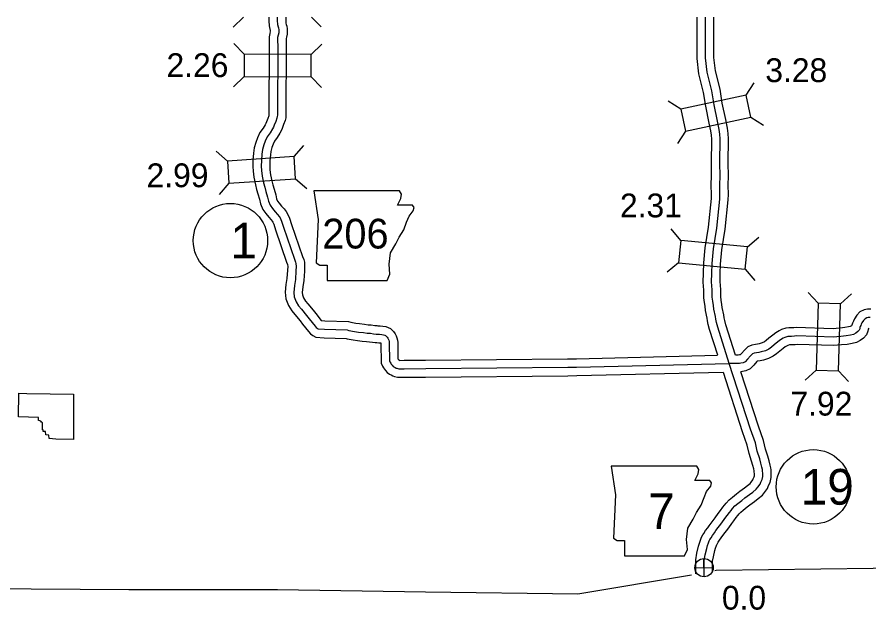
# Model space of a CAD drawing. Extents: x -83719 to 153526, y -11835 to 11446.
# Drawn here: x 11543 to 12047, y -946 to -596 of the extents above; entities that cross this region are included whole.
import ezdxf

# ---------------------------------------------------------------- set-up
doc = ezdxf.new("R2010")
doc.units = 0
for name, color, linetype in [('Level 10', 7, 'Continuous'), ('Level 11', 7, 'Continuous'), ('Level 2', 7, 'Continuous'), ('Level 20', 7, 'Continuous'), ('Level 21', 7, 'Continuous'), ('Level 25', 7, 'Continuous'), ('Level 26', 7, 'Continuous'), ('Level 27', 7, 'Continuous'), ('Level 57', 7, 'Continuous'), ('Level 58', 7, 'Continuous'), ('Level 59', 7, 'Continuous')]:
    doc.layers.add(name, color=color, linetype=linetype)

msp = doc.modelspace()

# ---------------------------------------------------------------- linework, layer by layer
at = {"layer": 'Level 10'}
for points in [[(11957.73, -795.59), (11952.9, -780.48), (11952.14, -777.47), (11951.68, -775.31), (11951.45, -773.71), (11950.43, -769.22), (11950.17, -766.77), (11949.91, -764.45), (11949.5, -761.84), (11949.46, -758.35), (11949.46, -757.2), (11949.06, -752.4), (11949.19, -747.11), (11949.43, -741.13), (11950.28, -732.15), (11952.15, -719.91), (11953.94, -703.04), (11954, -700.65), (11953.89, -695.12), (11954.09, -689.44), (11953.95, -682.19), (11954.14, -667.91), (11953.96, -665.51), (11953.67, -663.05), (11952.71, -658.34), (11950.58, -648.46), (11949.29, -640.37), (11946.49, -629.19), (11945.44, -620.13), (11945.47, -595.64)], [(11968.24, -795.64), (11962.52, -777.73), (11961.88, -775.21), (11961.53, -773.56), (11961.29, -771.89), (11960.31, -767.57), (11960.11, -765.69), (11959.83, -763.13), (11959.5, -761.01), (11959.46, -758.29), (11959.46, -756.77), (11959.07, -752.1), (11959.19, -747.44), (11959.41, -741.81), (11960.21, -733.37), (11962.07, -721.19), (11963.93, -703.69), (11964, -700.67), (11963.89, -695.19), (11964.09, -689.52), (11963.95, -682.16), (11964.15, -667.61), (11963.92, -664.54), (11963.55, -661.46), (11962.5, -656.29), (11960.41, -646.62), (11959.09, -638.36), (11956.35, -627.4), (11955.44, -619.57), (11955.47, -595.64)], [(11719.85, -771.1), (11723.09, -775.18), (11725.25, -775.33), (11739.11, -775.8), (11740.54, -776.15), (11743.59, -776.75), (11745.72, -777.03), (11748.62, -777.39), (11750.76, -777.67), (11752.6, -777.74), (11754.71, -778.05), (11755.98, -778.21), (11756.59, -778.25), (11757.96, -778.34), (11759.48, -778.47), (11761.3, -778.74), (11762.69, -779.3), (11763.97, -779.96), (11765.88, -781.69), (11766.82, -783.12), (11767.43, -784.25), (11767.87, -785.43), (11768.22, -786.89), (11768.29, -788.22), (11768.39, -797.8), (11768.6, -798.11), (11768.71, -798.26), (11769.45, -798.7), (11769.57, -798.73), (11772.18, -798.72), (11784.84, -798.6)], [(12048.23, -768.38), (12046.28, -768.5), (12044.34, -768.79), (12041.84, -770.09), (12039.94, -772.06), (12038.62, -774.17), (12038.07, -775.46)], [(12038.19, -775.19), (12037.86, -775.86), (12037.43, -776.73), (12036.98, -777.98), (12036.94, -778.28), (12036.83, -778.36), (12036.17, -778.7), (12035.11, -778.98), (12032.92, -779.38), (12030.15, -779.68), (12027.89, -779.82), (12025.98, -780), (12004.18, -779.31), (12002.74, -779.5), (12001.23, -779.55), (11999.75, -779.55), (11998.05, -779.79), (11995.5, -780.56), (11994.12, -781.25), (11992.18, -782.37), (11990.26, -783.8), (11987.98, -785.7), (11986.45, -787), (11985.41, -787.72), (11984.09, -788.37), (11982.14, -788.96), (11981.28, -789.19), (11980, -789.28), (11977.84, -789.7), (11975.46, -790.69), (11973.54, -792.66), (11971.71, -794.7), (11971.04, -795.39), (11970.6, -795.46), (11969.73, -795.62), (11969.52, -795.65), (11968.29, -795.62)], [(11712.02, -777.33), (11715.48, -781.68), (11716.7, -783.14), (11718.08, -784.07), (11719.9, -784.99), (11724.75, -785.32), (11737.74, -785.76), (11738.38, -785.91), (11741.96, -786.62), (11744.45, -786.95), (11747.36, -787.31), (11749.91, -787.64), (11751.67, -787.71), (11753.37, -787.96), (11754.99, -788.16), (11755.91, -788.23), (11757.21, -788.31), (11758.29, -788.4), (11758.3, -788.55), (11758.42, -800.41), (11759.33, -802.18), (11759.96, -803.18), (11760.47, -803.94), (11761.09, -804.74), (11762.13, -805.92), (11763.38, -806.92), (11764.46, -807.37), (11765.41, -807.94), (11766.48, -808.25), (11768.18, -808.74), (11772.25, -808.72), (11784.84, -808.6)], [(12047.14, -779.65), (12046.81, -780.32), (12046.74, -780.46), (12046.61, -781.41), (12045.78, -783.56), (12044.06, -785.52), (12041.98, -786.96), (12039.77, -788.09), (12037.3, -788.75), (12034.36, -789.28), (12030.99, -789.65), (12028.65, -789.79), (12026.29, -790.01), (12004.68, -789.33), (12003.58, -789.47), (12001.42, -789.55), (12000.44, -789.55), (12000.2, -789.59), (11999.22, -789.88), (11998.86, -790.06), (11997.68, -790.74), (11996.46, -791.66), (11994.41, -793.36), (11992.54, -794.94), (11990.51, -796.35), (11987.77, -797.7), (11984.85, -798.58), (11982.91, -799.09), (11981.32, -799.21), (11981.08, -799.25), (11980.85, -799.49), (11979.01, -801.53), (11976.89, -803.71), (11974.41, -804.95), (11972.33, -805.31), (11971.33, -805.49)], [(11944.8, -925.09), (11944.78, -924.92), (11944.7, -923.63), (11944.66, -916.7), (11945.33, -912.84), (11946.35, -908.76), (11946.83, -906.94), (11947.45, -905.07), (11948.08, -903.25), (11948.9, -902.04), (11949.47, -901.12), (11950.45, -899.43), (11951.76, -897.79), (11952.59, -896.58), (11956.12, -891.9), (11957.94, -889.34), (11959.26, -887.56), (11960.76, -885.62), (11961.7, -884.41), (11962.64, -883.2), (11964.46, -881.16), (11966.49, -879.6), (11968.85, -877.64), (11970.83, -876.15), (11973.55, -874.16), (11975.37, -872.76), (11976.85, -871.51), (11977.44, -870.74), (11978.4, -869.48), (11978.66, -868.84), (11979.24, -867.61), (11979.4, -866.96), (11979.38, -866.06), (11979.29, -864.46), (11979.25, -864.14), (11979, -862.99), (11978.44, -860.85), (11977.75, -858.39), (11976.27, -853.86), (11975.15, -848.9), (11972.29, -840.97), (11961.02, -805.88)], [(11954.71, -923.5), (11954.7, -923.28), (11954.67, -917.53), (11955.12, -914.91), (11956.03, -911.25), (11956.42, -909.8), (11956.93, -908.27), (11957.1, -907.76), (11957.28, -907.5), (11958.04, -906.28), (11958.73, -905.09), (11959.81, -903.74), (11960.72, -902.41), (11964.18, -897.81), (11966.03, -895.23), (11967.24, -893.6), (11968.67, -891.74), (11969.6, -890.55), (11970.32, -889.61), (11971.3, -888.52), (11972.74, -887.41), (11975.05, -885.49), (11976.79, -884.18), (11979.54, -882.16), (11981.65, -880.55), (11984.11, -878.46), (11985.38, -876.83), (11987.16, -874.49), (11987.82, -872.86), (11988.72, -870.95), (11989.42, -868.06), (11989.37, -865.69), (11989.25, -863.49), (11989.1, -862.41), (11988.74, -860.69), (11988.09, -858.23), (11987.32, -855.48), (11985.92, -851.2), (11984.77, -846.09), (11981.76, -837.74), (11971.43, -805.6)]]:
    msp.add_lwpolyline(points, dxfattribs=at)
at = {"layer": 'Level 11'}
for points in [[(11692.02, -595.64), (11692.03, -597.83), (11692.2, -600.93), (11692.72, -602.75), (11692.82, -603.13), (11692.92, -603.7), (11692.93, -604.05), (11692.92, -604.2), (11692.65, -605.42), (11692.27, -607.25), (11692.21, -609.48), (11692.33, -613), (11692.08, -652.28), (11692.1, -653.6), (11692.09, -653.85), (11692.05, -654.01), (11691.46, -655.68), (11690.63, -657.65), (11690.24, -658.59), (11689.84, -659.32), (11688.62, -661.33), (11686.76, -663.98), (11685.26, -667.17), (11684.36, -669.79), (11683.43, -673), (11682.99, -676.09), (11682.62, -680.27), (11682.56, -684.04), (11682.74, -686.78), (11683.09, -690.45), (11684.07, -694.97), (11684.81, -697.66), (11685.55, -700.22), (11686.43, -703.37), (11687.1, -706.2), (11688.44, -709.41), (11690.23, -711.94), (11692.05, -714.12), (11693.41, -715.57), (11694.04, -716.42), (11694.36, -716.9), (11694.91, -718.11), (11695.9, -721.45), (11702.59, -740.65), (11703.09, -741.96), (11703.12, -742.11), (11703.2, -743.2), (11703.08, -745.43)], [(11702.02, -595.64), (11702.02, -597.53), (11702.12, -599.24), (11702.36, -600.08), (11702.61, -601.03), (11702.88, -602.65), (11702.96, -604.38), (11702.8, -605.83), (11702.43, -607.49), (11702.25, -608.4), (11702.22, -609.45), (11702.33, -612.87), (11702.08, -652.25), (11702.11, -653.87), (11702.01, -655.29), (11701.67, -656.8), (11700.78, -659.29), (11699.86, -661.49), (11699.28, -662.9), (11698.51, -664.32), (11696.99, -666.81), (11695.44, -669.02), (11694.54, -670.94), (11693.89, -672.81), (11693.23, -675.1), (11692.93, -677.23), (11692.61, -680.8), (11692.56, -683.78), (11692.71, -685.97), (11692.99, -688.91), (11693.78, -692.57), (11694.44, -694.94), (11695.17, -697.5), (11696.11, -700.87), (11696.65, -703.1), (11697.24, -704.54), (11698.17, -705.84), (11699.54, -707.49), (11701.09, -709.14), (11702.23, -710.67), (11703.14, -712.04), (11704.31, -714.61), (11705.42, -718.39), (11711.98, -737.21), (11712.72, -739.15), (11713.05, -740.74), (11713.22, -743.11), (11713.07, -745.96)], [(11703.09, -745.38), (11702.78, -750.38), (11702.17, -753.82), (11701.73, -758.45), (11702.03, -762.37), (11703.73, -766.38), (11705.59, -769.41), (11707.41, -771.71), (11710.5, -775.41), (11712.02, -777.33)], [(11713.07, -746.01), (11712.72, -751.57), (11712.09, -755.16), (11711.76, -758.55), (11711.87, -759.97), (11712.65, -761.79), (11713.8, -763.67), (11715.17, -765.4), (11718.25, -769.09), (11719.85, -771.1)], [(11868.85, -797.81), (11874.07, -797.76), (11957.66, -795.72)], [(11784.84, -798.6), (11868.85, -797.81)], [(11868.95, -807.8), (11874.24, -807.75), (11960.84, -805.65)], [(11784.84, -808.6), (11868.95, -807.8)]]:
    msp.add_lwpolyline(points, dxfattribs=at)
at = {"layer": 'Level 2'}
for points in [[(12563.68, -931.19), (12484.73, -932.05), (12396.27, -933.3), (12310.31, -935.55), (12222.39, -933.54), (12138.32, -920.94), (12049.66, -921.79), (11956.84, -923.15), (11956.01, -923.31)], [(11942.26, -925.81), (11874.84, -937.09), (11784.76, -935.96), (11697.21, -934.5), (11609.21, -934.45), (11522.37, -933.94), (11434.24, -933.89), (11346.91, -933.73), (11333.82, -933.61)]]:
    msp.add_lwpolyline(points, dxfattribs=at)
at = {"layer": 'Level 20'}
for p, q in [((11676.99, -595.64), (11671.02, -601.66)), ((11717.2, -595.64), (11723.06, -601.46)), ((11677.5, -617.56), (11671.32, -611.3)), ((11717.1, -617.81), (11723.36, -611.62)), ((11677.42, -630.76), (11671.16, -636.94)), ((11717.02, -631.01), (11723.2, -637.27)), ((11974.53, -641.87), (11979.3, -634.48)), ((11935.82, -650.22), (11928.42, -645.45)), ((11977.31, -654.78), (11984.7, -659.55)), ((11938.6, -663.12), (11933.83, -670.51)), ((11667.51, -680.83), (11660.88, -675.04)), ((11707.02, -678.17), (11712.81, -671.54)), ((11668.39, -694), (11662.6, -700.63)), ((11707.9, -691.34), (11714.53, -697.13)), ((11935.83, -727.81), (11930.23, -721.02)), ((11975.25, -731.55), (11982.04, -725.95)), ((11934.58, -740.95), (11927.8, -746.55)), ((11974, -744.7), (11979.61, -751.48)), ((12017.21, -764.91), (12011.19, -758.5)), ((12030.41, -765.33), (12036.82, -759.31)), ((12015.96, -804.49), (12009.54, -810.51)), ((12029.15, -804.91), (12035.17, -811.33))]:
    msp.add_line(p, q, dxfattribs=at)
for points in [[(11677.42, -630.76), (11717.02, -631.01), (11717.1, -617.81), (11677.5, -617.56)], [(11974.53, -641.87), (11935.82, -650.22), (11938.6, -663.12), (11977.31, -654.78)], [(11707.02, -678.17), (11667.51, -680.83), (11668.39, -694), (11707.9, -691.34)], [(11934.58, -740.95), (11974, -744.7), (11975.25, -731.55), (11935.83, -727.81)], [(12017.21, -764.91), (12015.96, -804.49), (12029.15, -804.91), (12030.41, -765.33)]]:
    msp.add_lwpolyline(points, close=True, dxfattribs=at)
at = {"layer": 'Level 21'}
for points in [[(11718.62, -698.42), (11721.15, -715.34), (11720.03, -741), (11722.28, -742.41), (11726.51, -742.41), (11726.51, -751.43), (11762.04, -751.43), (11763.73, -747.77), (11763.17, -741.85), (11764.01, -735.08), (11767.11, -729.72), (11769.09, -725.78), (11771.91, -721.55), (11773.6, -717.03), (11775.01, -713.37), (11777.55, -710.27), (11778.11, -708.29), (11776.98, -706.88), (11768.24, -706.88), (11770.22, -702.94), (11770.5, -700.4), (11769.33, -698.45)], [(11894.61, -861.32), (11897.15, -878.24), (11896.02, -903.9), (11898.28, -905.31), (11902.51, -905.31), (11902.51, -914.33), (11938.03, -914.33), (11939.72, -910.67), (11939.16, -904.75), (11940.01, -897.98), (11943.11, -892.62), (11945.08, -888.67), (11947.9, -884.44), (11949.59, -879.93), (11951, -876.27), (11953.54, -873.17), (11954.1, -871.19), (11952.98, -869.78), (11944.24, -869.78), (11946.21, -865.83), (11946.49, -863.3), (11945.32, -861.35)]]:
    msp.add_lwpolyline(points, close=True, dxfattribs=at)
at = {"layer": 'Level 26'}
for p, q in [((11949.74, -926.82), (11949.49, -915.97)), ((11944.19, -921.52), (11955.04, -921.27))]:
    msp.add_line(p, q, dxfattribs=at)
msp.add_circle((11949.61, -921.39), 5.43, dxfattribs=at)
at = {"layer": 'Level 27'}
for centre in [(11669.33, -727.91), (12014.29, -873.56)]:
    msp.add_circle(centre, 22, dxfattribs=at)
at = {"layer": 'Level 57'}
for points in [[(11543.79, -832.18), (11544.06, -818.25)], [(11544.06, -818.25), (11548.91, -818.33), (11576.36, -818.71)], [(11576.36, -818.71), (11576.45, -845.6), (11566.04, -845.28)], [(11566.04, -845.28), (11562, -845.04), (11561.93, -843.02), (11559.97, -842.85), (11559.96, -840.92), (11558.5, -840.85), (11558.43, -839.85), (11558.1, -839.83), (11558.07, -835.74), (11557.56, -835.38), (11557.02, -834.8), (11556.44, -834.44), (11555.78, -834.3), (11555.63, -833.84), (11555.79, -833.24), (11555.68, -832.6), (11543.79, -832.18)]]:
    msp.add_lwpolyline(points, dxfattribs=at)
at = {"layer": 'Level 59'}
for points in [[(11697.02, -595.64), (11697.02, -597.68), (11697.16, -600.08), (11697.54, -601.41), (11697.72, -602.08), (11697.9, -603.18), (11697.95, -604.21), (11697.86, -605.01), (11697.54, -606.45), (11697.26, -607.83), (11697.22, -609.46), (11697.33, -612.93), (11697.08, -652.26), (11697.1, -653.73), (11697.05, -654.57), (11696.86, -655.41), (11696.12, -657.49), (11695.25, -659.57), (11694.76, -660.74), (11694.17, -661.82), (11692.8, -664.07), (11691.1, -666.5), (11689.9, -669.05), (11689.13, -671.3), (11688.33, -674.05), (11687.96, -676.66), (11687.61, -680.54), (11687.56, -683.91), (11687.72, -686.38), (11688.04, -689.68), (11688.92, -693.77), (11689.63, -696.3), (11690.36, -698.86), (11691.27, -702.12), (11691.87, -704.65), (11692.84, -706.97), (11694.2, -708.89), (11695.8, -710.81), (11697.25, -712.36), (11698.14, -713.55), (11698.75, -714.47), (11699.61, -716.36), (11700.66, -719.92), (11707.29, -738.93), (11707.91, -740.56), (11708.09, -741.42), (11708.21, -743.16), (11708.08, -745.69)], [(11964.56, -800.56), (11957.71, -779.11), (11957.01, -776.34), (11956.61, -774.44), (11956.37, -772.8), (11955.37, -768.4), (11955.14, -766.23), (11954.87, -763.79), (11954.5, -761.42), (11954.46, -758.32), (11954.46, -756.99), (11954.06, -752.25), (11954.19, -747.28), (11954.42, -741.47), (11955.25, -732.76), (11957.11, -720.55), (11958.93, -703.36), (11959, -700.66), (11958.89, -695.15), (11959.09, -689.48), (11958.95, -682.18), (11959.14, -667.76), (11958.94, -665.02), (11958.61, -662.26), (11957.6, -657.32), (11955.5, -647.54), (11954.19, -639.37), (11951.42, -628.29), (11950.44, -619.85), (11950.47, -595.64)], [(11708.08, -745.69), (11707.75, -750.97), (11707.13, -754.49), (11706.75, -758.5), (11706.95, -761.17), (11708.19, -764.09), (11709.69, -766.54), (11711.29, -768.55), (11714.37, -772.25), (11715.92, -774.2)], [(11715.94, -774.22), (11719.37, -778.53), (11720.08, -779.39), (11720.62, -779.75), (11721.26, -780.07), (11725, -780.32), (11738.42, -780.78), (11739.46, -781.03), (11742.78, -781.69), (11745.08, -781.99), (11747.99, -782.35), (11750.33, -782.65), (11752.14, -782.73), (11754.04, -783), (11755.48, -783.18), (11756.25, -783.24), (11757.59, -783.32), (11758.89, -783.44), (11759.93, -783.59), (11759.96, -783.59), (11760.6, -783.85), (11761.1, -784.11), (11762.05, -784.96), (11762.53, -785.69), (11762.87, -786.32), (11763.08, -786.89), (11763.25, -787.62), (11763.3, -788.39), (11763.41, -799.17), (11763.68, -799.7), (11764.16, -800.46), (11764.53, -801.02), (11764.94, -801.55), (11765.58, -802.28), (11765.96, -802.57), (11766.73, -802.9), (11767.43, -803.32), (11767.87, -803.45), (11768.88, -803.74), (11772.21, -803.72), (11785.01, -803.6)], [(12047.9, -773.41), (12046.8, -773.48), (12045.9, -773.62), (12044.87, -774.15), (12043.9, -775.15), (12043.07, -776.49), (12042.67, -777.42)], [(12042.67, -777.42), (12042.34, -778.09), (12042.04, -778.69), (12041.87, -779.16), (12041.74, -780.16), (12041.44, -780.93), (12040.7, -781.76), (12039.4, -782.66), (12037.97, -783.4), (12036.2, -783.86), (12033.64, -784.33), (12030.57, -784.67), (12028.27, -784.8), (12026.14, -785.01), (12004.43, -784.32), (12003.16, -784.48), (12001.33, -784.55), (12000.09, -784.55), (11999.13, -784.69), (11997.36, -785.22), (11996.49, -785.66), (11994.93, -786.56), (11993.36, -787.73), (11991.19, -789.53), (11989.5, -790.97), (11987.96, -792.03), (11985.93, -793.04), (11983.5, -793.77), (11982.1, -794.14), (11980.66, -794.24), (11979.29, -794.51), (11978.33, -794.91), (11977.19, -796.08), (11975.36, -798.11), (11973.9, -799.62), (11972.83, -800.15), (11971.46, -800.39), (11970.53, -800.55), (11969.83, -800.65), (11964.56, -800.56)], [(11868.9, -802.8), (11874.15, -802.75), (11964.56, -800.56)], [(11949.73, -923.88), (11949.7, -923.46), (11949.66, -917.12), (11950.23, -913.88), (11951.19, -910.01), (11951.62, -908.37), (11952.19, -906.67), (11952.59, -905.5), (11953.09, -904.77), (11953.76, -903.7), (11954.59, -902.26), (11955.79, -900.76), (11956.65, -899.49), (11960.15, -894.85), (11961.98, -892.28), (11963.25, -890.58), (11964.72, -888.68), (11965.65, -887.48), (11966.48, -886.41), (11967.88, -884.84), (11969.61, -883.5), (11971.95, -881.57), (11973.81, -880.16), (11976.55, -878.16), (11978.51, -876.66), (11980.48, -874.99), (11981.41, -873.79), (11982.78, -871.98), (11983.24, -870.85), (11983.98, -869.28), (11984.41, -867.51), (11984.37, -865.88), (11984.27, -863.98), (11984.17, -863.27), (11983.87, -861.84), (11983.27, -859.54), (11982.53, -856.94), (11981.1, -852.53), (11979.96, -847.49), (11977.02, -839.36), (11964.56, -800.56)], [(11785.01, -803.6), (11868.9, -802.8)]]:
    msp.add_lwpolyline(points, dxfattribs=at)

# ---------------------------------------------------------------- texts
at = {"layer": 'Level 21'}
for s, height, p in [('206', 17.6, (11723.65, -732.57)), ('7', 21.12, (11916.47, -898.6))]:
    msp.add_text(s, height=height, dxfattribs=at).set_placement(p)
at = {"layer": 'Level 25'}
msp.add_text('0.0', height=14.08, dxfattribs=at).set_placement((11960.16, -946.21))
at = {"layer": 'Level 26'}
msp.add_text('19', height=21.12, dxfattribs=at).set_placement((12006.81, -884.12))
at = {"layer": 'Level 27'}
for s, p in [('1', (11669.33, -738.47)), ('19', (12006.81, -884.12))]:
    msp.add_text(s, height=21.12, dxfattribs=at).set_placement(p)
at = {"layer": 'Level 58'}
for s, p in [('2.26', (11631.49, -631.14)), ('3.28', (11985.86, -634.13)), ('2.99', (11619.67, -696.3)), ('2.31', (11899.83, -714.15)), ('7.92', (12000.72, -831.41))]:
    msp.add_text(s, height=14.08, dxfattribs=at).set_placement(p)

doc.saveas('drawing.dxf')
